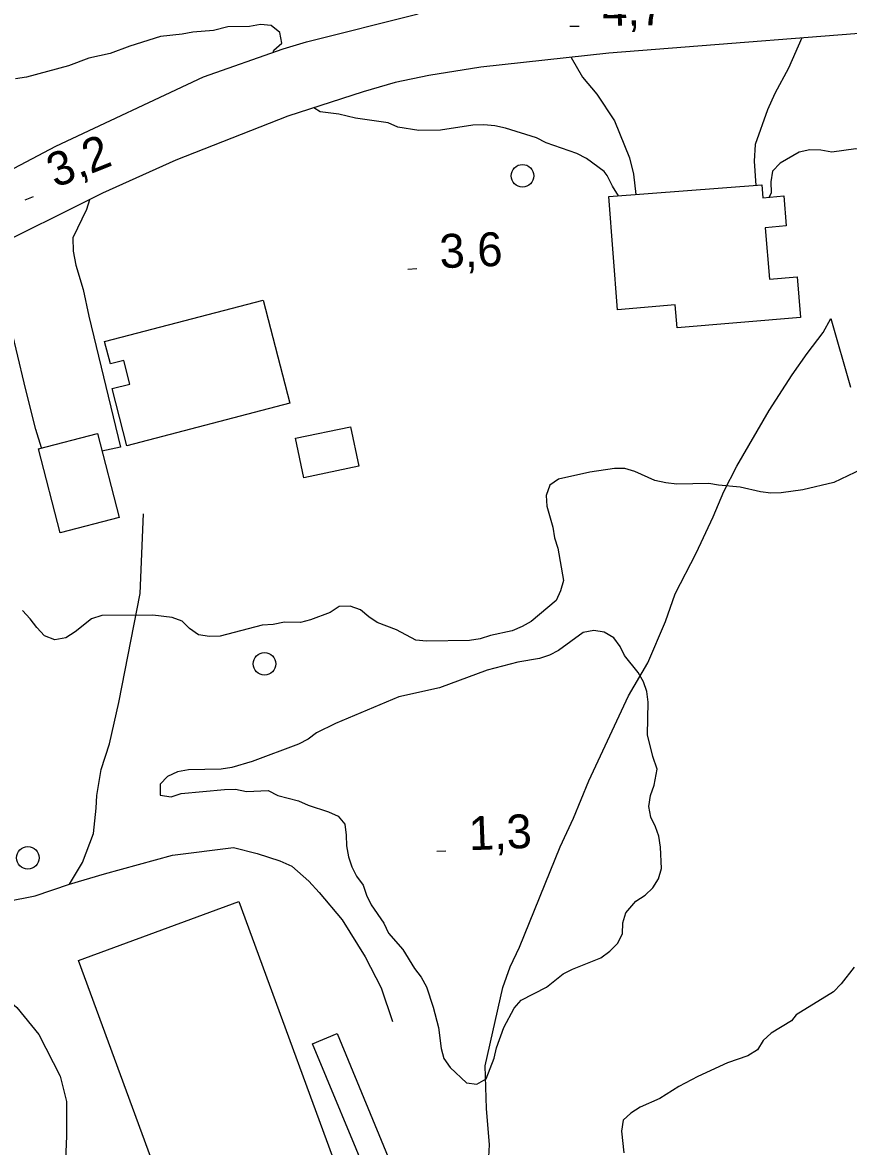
# Model space of a CAD drawing. Extents: x 336540 to 340074, y 5572036 to 5573747.
# Drawn here: x 338979.2 to 339052.3, y 5572665.2 to 5572764.7 of the extents above; entities that cross this region are included whole.
import ezdxf

# ---------------------------------------------------------------- set-up
doc = ezdxf.new("R2010")
doc.units = 0
for name, color, linetype in [('Niveau 19', 7, 'Continuous'), ('Niveau 2', 7, 'Continuous'), ('Niveau 21', 7, 'Continuous'), ('Niveau 22', 7, 'Continuous'), ('Niveau 3', 7, 'Continuous'), ('Niveau 31', 7, 'Continuous'), ('Niveau 36', 7, 'Continuous')]:
    doc.layers.add(name, color=color, linetype=linetype)

msp = doc.modelspace()

# ---------------------------------------------------------------- linework, layer by layer
at = {"layer": 'Niveau 19'}
for points in [[(339048.22, 5572763.28), (339047.03, 5572760.6), (339045.83, 5572758.37), (339045.19, 5572756.93), (339044.08, 5572753.85), (339043.99, 5572752.38), (339044.16, 5572750.24)], [(339027.8, 5572761.54), (339028.8, 5572759.8), (339030.07, 5572758.3), (339031.65, 5572755.95), (339032.96, 5572752.69), (339033.33, 5572751.22), (339033.52, 5572749.43)], [(338985.16, 5572748.96), (338984.89, 5572748.11), (338983.69, 5572745.61), (338983.71, 5572744.43), (338983.96, 5572743.19), (338984.61, 5572741.01), (338985.1, 5572738.66), (338987.92, 5572727.08), (338986.27, 5572726.72)], [(338980.93, 5572727), (338980.43, 5572728.63), (338979.52, 5572732.16), (338977.81, 5572739.34), (338977.1, 5572741.52), (338976.18, 5572742.34), (338975.16, 5572742.72), (338973.29, 5572743.13)], [(338977.83, 5572686.88), (338980.36, 5572687.38), (338983.4, 5572688.4), (338986.49, 5572689.32), (338992.51, 5572690.97), (338997.92, 5572691.64), (339000.02, 5572691.12), (339002.01, 5572690.48), (339003.09, 5572689.99), (339004.59, 5572688.67), (339005.51, 5572687.67), (339007.53, 5572685.24), (339009.56, 5572681.96), (339010.97, 5572679.22), (339011.98, 5572676.25)], [(338933.82, 5572673.5), (338939.38, 5572673.52), (338943.67, 5572673.76), (338949.82, 5572674.75), (338953.37, 5572675.43), (338957.82, 5572676.63), (338962.17, 5572677.27), (338965.94, 5572678.02), (338973.15, 5572679.63), (338975.63, 5572679.53), (338976.78, 5572679.14), (338978.73, 5572677.48), (338980.69, 5572675.1), (338982.57, 5572671.41), (338983.12, 5572669.16), (338983.12, 5572666.11), (338983.01, 5572663.33), (338982.62, 5572659.82), (338982.98, 5572656.09), (338981.92, 5572653.57)]]:
    msp.add_lwpolyline(points, dxfattribs=at)
at = {"layer": 'Niveau 2'}
for points in [[(339001.41, 5572761.99), (339001.47, 5572762.19), (339002.19, 5572762.83), (339002.01, 5572763.78), (339001.26, 5572764.39), (339000.3, 5572764.48), (338999.34, 5572764.3), (338997.42, 5572764.26), (338996.13, 5572763.95), (338994.32, 5572763.81), (338993.36, 5572763.62), (338991.45, 5572763.41), (338988.75, 5572762.57), (338987.01, 5572761.92), (338985.1, 5572761.49), (338983.3, 5572760.83), (338979.59, 5572759.8), (338978.63, 5572759.67)], [(339032, 5572749.32), (339031.47, 5572750.17), (339031, 5572751.12), (339030.71, 5572751.46), (339029.17, 5572752.61), (339028.31, 5572753.05), (339025.58, 5572754.01), (339024.73, 5572754.45), (339022, 5572755.3), (339021.03, 5572755.51), (339020.07, 5572755.6), (339019.11, 5572755.58), (339016.24, 5572755.13), (339014.32, 5572755.1), (339012.45, 5572755.4), (339011.59, 5572755.78), (339008.7, 5572756.18), (339007.23, 5572756.54), (339005.58, 5572756.74), (339005.03, 5572757.09)], [(339067.47, 5572749.5), (339066.35, 5572749.65), (339065.43, 5572750.03), (339064.69, 5572750.69), (339063.64, 5572752.36), (339062.84, 5572752.91), (339060.11, 5572753.82), (339059.15, 5572753.86), (339056.27, 5572753.8), (339055.31, 5572753.67), (339054.41, 5572753.43), (339053, 5572753.46), (339050.86, 5572753.19), (339049.89, 5572753.34), (339048.93, 5572753.38), (339047.97, 5572753.19), (339046.3, 5572752.2), (339045.63, 5572751.51), (339045.48, 5572750.55), (339045.5, 5572749.59), (339045.34, 5572749.2)], [(339053.52, 5572725.14), (339051.06, 5572723.96), (339048.3, 5572723.29), (339046.38, 5572723.03), (339045.48, 5572723.01), (339044.57, 5572723.11), (339042.75, 5572723.53), (339040.83, 5572723.71), (339039.98, 5572723.87), (339037.15, 5572723.81), (339036.19, 5572723.91), (339035.22, 5572724.12), (339033.45, 5572724.93), (339032.55, 5572725.19), (339031.64, 5572725.18), (339029.44, 5572724.85), (339026.68, 5572724.24), (339025.9, 5572723.71), (339025.58, 5572722.8), (339025.65, 5572721.85), (339026.19, 5572719.99), (339026.32, 5572719.04), (339026.62, 5572718.14), (339027.13, 5572715.27), (339026.86, 5572714.36), (339026.48, 5572713.5), (339024.25, 5572711.66), (339023.47, 5572711.19), (339022.57, 5572710.83), (339020.66, 5572710.4), (339019.76, 5572710.1), (339018.8, 5572709.97), (339015.01, 5572709.9), (339014.05, 5572709.99), (339012.34, 5572710.92), (339010.63, 5572711.57), (339009.88, 5572712.06), (339009.14, 5572712.67), (339008.23, 5572712.99), (339007.27, 5572712.97), (339006.48, 5572712.45), (339004.74, 5572711.79), (339003.84, 5572711.55), (339002.43, 5572711.58), (339001.42, 5572711.39), (339000.46, 5572711.32), (338996.74, 5572710.34), (338995.78, 5572710.33), (338994.82, 5572710.48), (338994.02, 5572711.03), (338993.38, 5572711.69), (338992.47, 5572712.01), (338990.77, 5572712.21), (338986.25, 5572712.18), (338985.35, 5572711.88), (338983.9, 5572710.72), (338983.06, 5572710.2), (338982.1, 5572710.01), (338981.19, 5572710.39), (338980.5, 5572711.11), (338979.92, 5572711.89), (338979.23, 5572712.61)], [(339035.04, 5572699.7), (339034.56, 5572701.62), (339034.62, 5572704.5), (339034.49, 5572705.46), (339034.19, 5572706.3), (339033.72, 5572707.14), (339032.51, 5572708.64), (339032.15, 5572709.42), (339031.57, 5572710.2), (339030.72, 5572710.7), (339029.81, 5572710.85), (339028.85, 5572710.66), (339026.67, 5572709.09), (339025.89, 5572708.68), (339024.99, 5572708.38), (339023.07, 5572708.06), (339020.36, 5572707.34), (339016.15, 5572705.79), (339012.54, 5572704.98), (339006.93, 5572702.62), (339005.25, 5572701.79), (339004.52, 5572701.22), (339003.68, 5572700.8), (338999.58, 5572699.26), (338997.78, 5572698.72), (338996.82, 5572698.58), (338993.93, 5572698.53), (338992.97, 5572698.34), (338992.08, 5572697.93), (338991.41, 5572697.24), (338991.43, 5572696.28), (338992.39, 5572696.13), (338993.29, 5572696.43), (338997.13, 5572696.78), (338998.09, 5572696.8), (338999.06, 5572696.59), (339000.98, 5572696.69), (339001.84, 5572696.25), (339003.66, 5572695.78), (339004.51, 5572695.4), (339006.33, 5572694.81), (339007.19, 5572694.43), (339007.77, 5572693.71), (339007.9, 5572692.75), (339007.92, 5572691.79), (339008.1, 5572690.83), (339008.4, 5572689.93), (339008.81, 5572689.1), (339009.39, 5572688.32), (339009.69, 5572687.42), (339010.11, 5572686.58), (339011.21, 5572684.96), (339011.62, 5572684.06), (339012.89, 5572682.62), (339013.94, 5572680.95), (339014.52, 5572680.17), (339014.99, 5572679.33), (339015.59, 5572677.53), (339016.07, 5572675.73), (339016.28, 5572673.87), (339016.52, 5572672.97), (339017.1, 5572672.19), (339018.54, 5572670.81), (339019.45, 5572670.71), (339020.29, 5572671.18), (339020.99, 5572673), (339021.2, 5572673.91), (339021.84, 5572675.73), (339022.77, 5572677.44), (339023.38, 5572678.13), (339025.63, 5572679.3), (339027.08, 5572680.46), (339027.92, 5572680.87), (339030.44, 5572681.88), (339031.23, 5572682.46), (339031.89, 5572683.15), (339032.33, 5572684.01), (339032.37, 5572684.97), (339032.63, 5572685.87), (339033.52, 5572686.91), (339034.36, 5572687.43), (339035.03, 5572688.07), (339035.52, 5572688.87), (339035.79, 5572689.78), (339035.7, 5572691.69), (339035.57, 5572692.65), (339035.27, 5572693.49), (339034.86, 5572694.33), (339034.67, 5572695.29), (339034.82, 5572696.25), (339035.15, 5572697.16), (339035.4, 5572698.58), (339035.04, 5572699.7)], [(339052.86, 5572681.06), (339051.7, 5572679.57), (339051.03, 5572678.88), (339047.73, 5572676.84), (339047.29, 5572676.32), (339045.5, 5572675.22), (339044.78, 5572674.58), (339044.28, 5572673.73), (339043.44, 5572673.2), (339041.64, 5572672.6), (339039.01, 5572671.37), (339037.33, 5572670.49), (339035.65, 5572669.44), (339033.91, 5572668.67), (339033.07, 5572668.15), (339032.4, 5572667.52), (339032.25, 5572666.55), (339032.45, 5572664.64)]]:
    msp.add_lwpolyline(points, dxfattribs=at)
at = {"layer": 'Niveau 21'}
for points in [[(338969.03, 5572746.77), (338982.19, 5572753.7), (338995.26, 5572759.84), (339002.32, 5572762.32), (339004.38, 5572762.94), (339014.25, 5572765.43)], [(339138.74, 5572762.09), (339138.18, 5572762.6), (339136.98, 5572762.97), (339135.57, 5572763.06), (339130.08, 5572763.13), (339123.8, 5572763.41), (339116.83, 5572763.85), (339095.13, 5572764.18), (339090.49, 5572764.32), (339080.2, 5572764.36), (339074.63, 5572764.51), (339059.66, 5572764.18), (339031.13, 5572761.94), (339019.81, 5572760.7), (339015.2, 5572759.97), (339012.23, 5572759.33), (339009.38, 5572758.53), (339002.71, 5572756.35), (338992.82, 5572752.46), (338986.33, 5572749.55), (338975.65, 5572744.23), (338971.61, 5572742.35)]]:
    msp.add_lwpolyline(points, dxfattribs=at)
at = {"layer": 'Niveau 22'}
for points in [[(339020.48, 5572663.74), (339020.57, 5572665.35), (339020.3, 5572668.54), (339020.2, 5572672.32), (339021.74, 5572679.26), (339022.4, 5572681.1), (339023.24, 5572682.83), (339026.82, 5572691.71), (339028.01, 5572694.23), (339029.35, 5572697.55), (339032.87, 5572705.06), (339034.58, 5572708), (339036.16, 5572711.66), (339037, 5572714.08), (339038.85, 5572717.69), (339040.36, 5572720.9), (339041.32, 5572723.14), (339042.46, 5572725.38), (339045.34, 5572730.31), (339047.36, 5572733.48), (339048.68, 5572735.37), (339050.11, 5572737.21), (339050.77, 5572738.46), (339052.53, 5572732.39)], [(338983.4, 5572688.4), (338984.56, 5572690.33), (338985.53, 5572692.88), (338985.77, 5572695.14), (338985.81, 5572696.26), (338986.21, 5572698.56), (338986.94, 5572700.82), (338987.77, 5572704.48), (338989.66, 5572714.12), (338989.96, 5572721.17)]]:
    msp.add_lwpolyline(points, dxfattribs=at)
at = {"layer": 'Niveau 3'}
for p, q in [((339027.69, 5572764.32), (339028.5, 5572764.33)), ((338979.46, 5572748.96), (338980.2, 5572749.26)), ((339013.33, 5572742.83), (339014.13, 5572742.87)), ((339015.91, 5572691.32), (339016.71, 5572691.35))]:
    msp.add_line(p, q, dxfattribs=at)
at = {"layer": 'Niveau 31'}
for points in [[(339031.9, 5572739.23), (339031.14, 5572749.25), (339044.68, 5572750.28), (339044.77, 5572749.15), (339046.61, 5572749.3), (339046.83, 5572746.65), (339044.96, 5572746.49), (339045.35, 5572741.95), (339047.79, 5572742.16), (339048.1, 5572738.56), (339037.19, 5572737.62), (339037.01, 5572739.67), (339031.9, 5572739.23)], [(338987.97, 5572736.81), (339000.53, 5572740.09), (339002.91, 5572730.96), (338988.48, 5572727.19), (338987.16, 5572732.25), (338988.75, 5572732.66), (338988.21, 5572734.75), (338987.03, 5572734.45), (338986.51, 5572736.43), (338987.97, 5572736.81)], [(338985.87, 5572728.27), (338987.78, 5572720.85), (338982.57, 5572719.5), (338980.65, 5572726.93), (338985.87, 5572728.27)], [(339004.13, 5572724.37), (339003.4, 5572727.86), (339008.28, 5572728.88), (339009.01, 5572725.4), (339004.13, 5572724.37)], [(338998.4, 5572686.86), (339008.8, 5572658.5), (338994.6, 5572653.29), (338984.2, 5572681.65), (338998.4, 5572686.86)], [(339010, 5572662), (339004.92, 5572674.28), (339007.1, 5572675.18), (339012.17, 5572662.9), (339010, 5572662)]]:
    msp.add_lwpolyline(points, dxfattribs=at)
at = {"layer": 'Niveau 36'}
for centre in [(339023.489, 5572751.091), (339000.659, 5572707.905), (338979.709, 5572690.731)]:
    msp.add_circle(centre, 1, dxfattribs=at)

# ---------------------------------------------------------------- texts
at = {"layer": 'Niveau 3'}
for s, rotation, p in [('4,7    ', 1.01833, (339030.57, 5572764.33)), ('3,2    ', 21.7629, (338982.15, 5572749.99)), ('3,6    ', 2.20446, (339016.2, 5572742.91)), ('1,3    ', 2.20446, (339018.79, 5572691.4))]:
    msp.add_text(s, height=3, rotation=rotation, dxfattribs=at).set_placement(p)

doc.saveas('drawing.dxf')
